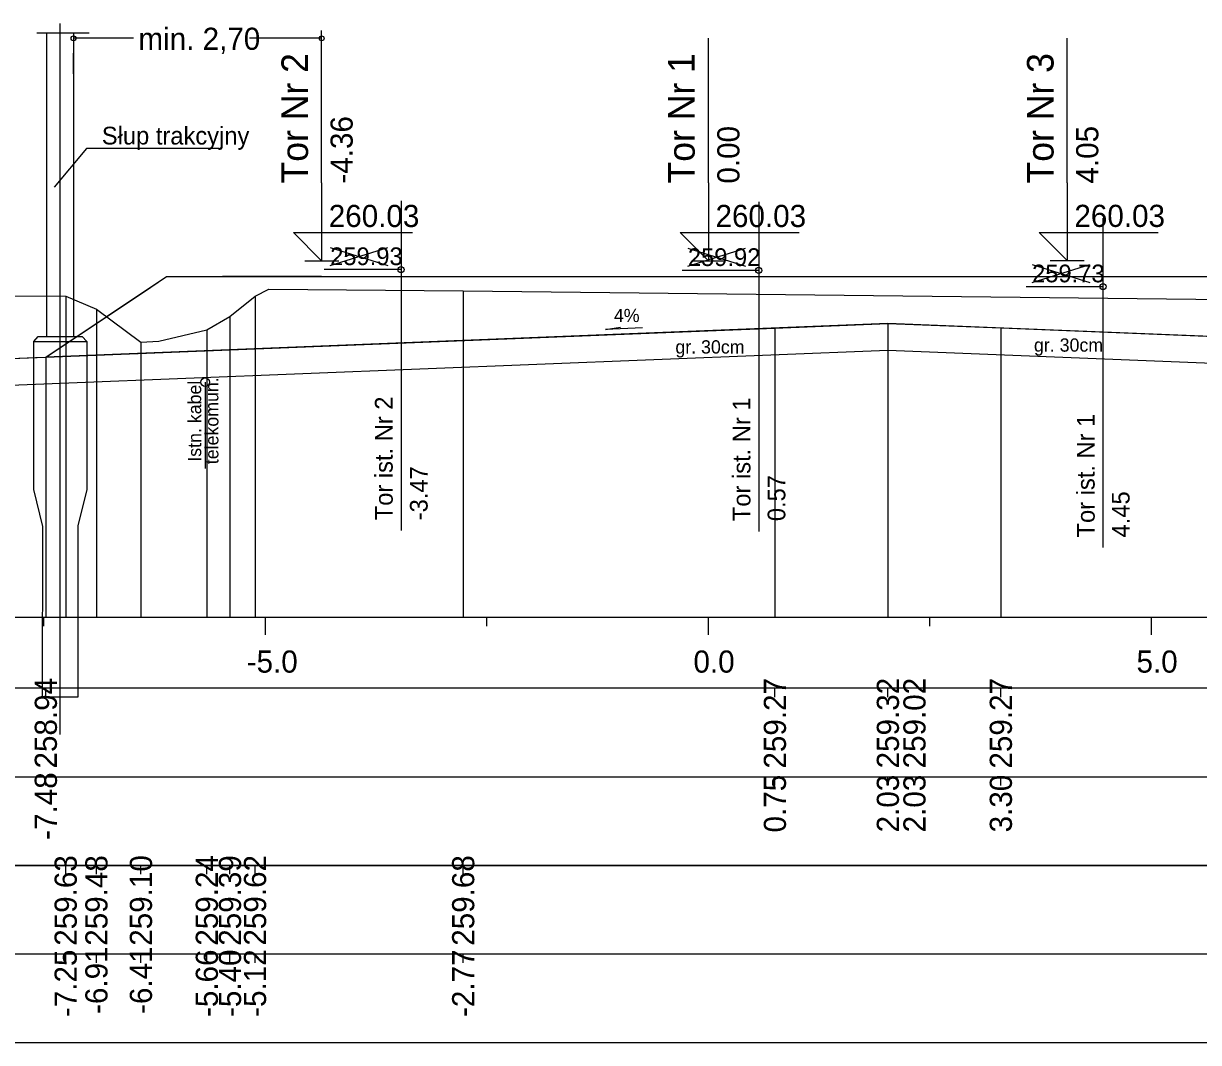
# Model space of a CAD drawing. Extents: x 6516023 to 6560129, y 5513077 to 5529206.
# Drawn here: x 6516549.73 to 6516562.99, y 5514501.31 to 5514512.81 of the extents above; entities that cross this region are included whole.
import ezdxf

# ---------------------------------------------------------------- set-up
doc = ezdxf.new("R2010")
doc.units = 0
for name, color, linetype in [('IR_default', 7, 'Continuous'), ('TOR_PRZEK_N-branze', 7, 'Continuous'), ('TOR_PRZEK_P-kable', 7, 'Continuous'), ('TOR_PRZEK_P-komponent', 7, 'Continuous'), ('TOR_PRZEK_P-opisy', 7, 'Continuous'), ('TOR_PRZEK_P-tabelka istniejace', 7, 'Continuous'), ('TOR_PRZEK_P-tabelka projektowane', 7, 'Continuous'), ('TOR_PRZEK_P-teren istniejacy', 7, 'Continuous'), ('TOR_PRZEK_P-tory istniejace', 7, 'Continuous'), ('TOR_PRZEK_P-tory projektowane', 7, 'Continuous'), ('TOR_PRZEK_P-uklad odniesienia', 7, 'Continuous'), ('TOR_PRZEK_P-warstwa ochronna I', 7, 'Continuous'), ('TOR_PRZEK_P-warstwa ochronna II', 7, 'Continuous')]:
    doc.layers.add(name, color=color, linetype=linetype)

msp = doc.modelspace()

# ---------------------------------------------------------------- linework, layer by layer
at = {"layer": 'IR_default'}
msp.add_lwpolyline([(6516549.398, 5514509.019), (6516549.868, 5514509.037), (6516549.985, 5514509.042), (6516551.077, 5514509.77), (6516551.348, 5514509.951), (6516551.855, 5514509.951), (6516551.979, 5514509.951), (6516552.874, 5514509.951), (6516553.098, 5514509.951), (6516554.499, 5514509.951), (6516554.848, 5514509.951), (6516555.019, 5514509.951), (6516555.713, 5514509.951), (6516556.063, 5514509.951), (6516557.463, 5514509.951), (6516557.814, 5514509.951), (6516559.213, 5514509.951), (6516559.324, 5514509.951), (6516559.763, 5514509.952), (6516560.115, 5514509.952), (6516561.513, 5514509.952), (6516561.866, 5514509.952), (6516563.263, 5514509.952)], dxfattribs=at)
at = {"layer": 'TOR_PRZEK_N-branze'}
for p, q in [((6516550.148, 5514504.783), (6516550.148, 5514512.808)), ((6516549.885, 5514512.704), (6516550.476, 5514512.704))]:
    msp.add_line(p, q, dxfattribs=at)
for points in [[(6516549.998, 5514509.276), (6516549.998, 5514512.704)], [(6516550.298, 5514512.704), (6516550.298, 5514509.276)], [(6516549.848, 5514509.219), (6516549.9, 5514509.276), (6516550.397, 5514509.276), (6516550.448, 5514509.219)], [(6516550.448, 5514509.219), (6516550.448, 5514507.548), (6516550.348, 5514507.14), (6516550.348, 5514505.204), (6516549.948, 5514505.204), (6516549.951, 5514507.129), (6516549.848, 5514507.548), (6516549.848, 5514509.219), (6516550.448, 5514509.219)]]:
    msp.add_lwpolyline(points, dxfattribs=at)
at = {"layer": 'TOR_PRZEK_P-kable'}
msp.add_line((6516551.783, 5514508.76), (6516551.783, 5514507.786), dxfattribs=at)
msp.add_circle((6516551.783, 5514508.76), 0.05, dxfattribs=at)
at = {"layer": 'TOR_PRZEK_P-komponent'}
msp.add_lwpolyline([(6516551.348, 5514509.951), (6516553.098, 5514509.951), (6516551.979, 5514509.951), (6516554.848, 5514509.951), (6516555.713, 5514509.951), (6516557.463, 5514509.951), (6516559.213, 5514509.951), (6516559.763, 5514509.952), (6516561.513, 5514509.952), (6516563.263, 5514509.952), (6516563.813, 5514509.951), (6516567.313, 5514509.951), (6516568.657, 5514509.055), (6516559.488, 5514509.422), (6516549.985, 5514509.042)], close=True, dxfattribs=at)
at = {"layer": 'TOR_PRZEK_P-opisy'}
for p, q in [((6516550.974, 5514512.641), (6516550.298, 5514512.641)), ((6516553.098, 5514512.641), (6516552.285, 5514512.641)), ((6516553.098, 5514512.496), (6516553.098, 5514512.731)), ((6516550.298, 5514512.24), (6516550.298, 5514512.475))]:
    msp.add_line(p, q, dxfattribs=at)
for points in [[(6516551.94, 5514511.398), (6516550.443, 5514511.398), (6516550.08, 5514510.961)], [(6516556.719, 5514509.372), (6516556.301, 5514509.353), (6516556.469, 5514509.381)]]:
    msp.add_lwpolyline(points, dxfattribs=at)
for centre in [(6516550.298, 5514512.641), (6516553.098, 5514512.641)]:
    msp.add_circle(centre, 0.0281, dxfattribs=at)
at = {"layer": 'TOR_PRZEK_P-tabelka istniejace'}
for p, q in [((6516550.209, 5514503.206), (6516550.209, 5514503.306)), ((6516550.556, 5514503.206), (6516550.556, 5514503.306)), ((6516551.058, 5514503.206), (6516551.058, 5514503.306)), ((6516551.802, 5514503.206), (6516551.802, 5514503.306)), ((6516552.063, 5514503.206), (6516552.063, 5514503.306)), ((6516552.346, 5514503.206), (6516552.346, 5514503.306)), ((6516554.695, 5514503.206), (6516554.695, 5514503.306)), ((6516518.663, 5514502.306), (6516592.463, 5514502.306)), ((6516550.209, 5514502.206), (6516550.209, 5514502.306)), ((6516550.556, 5514502.206), (6516550.556, 5514502.306)), ((6516551.058, 5514502.206), (6516551.058, 5514502.306)), ((6516551.802, 5514502.206), (6516551.802, 5514502.306)), ((6516552.063, 5514502.206), (6516552.063, 5514502.306)), ((6516552.346, 5514502.206), (6516552.346, 5514502.306)), ((6516554.695, 5514502.206), (6516554.695, 5514502.306))]:
    msp.add_line(p, q, dxfattribs=at)
for points in [[(6516550.209, 5514509.732), (6516550.209, 5514506.306), (6516550.209, 5514506.176), (6516550.209, 5514506.106)], [(6516552.346, 5514509.73), (6516552.346, 5514506.306), (6516552.346, 5514506.176), (6516552.346, 5514506.106)], [(6516554.695, 5514509.789), (6516554.695, 5514506.306), (6516554.695, 5514506.176), (6516554.695, 5514506.106)], [(6516550.556, 5514509.583), (6516550.556, 5514506.306), (6516550.556, 5514506.176), (6516550.556, 5514506.106)], [(6516552.063, 5514509.501), (6516552.063, 5514506.306), (6516552.063, 5514506.176), (6516552.063, 5514506.106)], [(6516551.802, 5514509.35), (6516551.802, 5514506.306), (6516551.802, 5514506.176), (6516551.802, 5514506.106)], [(6516551.058, 5514509.21), (6516551.058, 5514506.306), (6516551.058, 5514506.176), (6516551.058, 5514506.106)]]:
    msp.add_lwpolyline(points, dxfattribs=at)
msp.add_lwpolyline([(6516518.663, 5514503.306), (6516518.663, 5514501.306), (6516592.463, 5514501.306), (6516592.463, 5514503.306)], close=True, dxfattribs=at)
at = {"layer": 'TOR_PRZEK_P-tabelka projektowane'}
for p, q in [((6516549.985, 5514505.206), (6516549.985, 5514505.306)), ((6516558.213, 5514505.206), (6516558.213, 5514505.306)), ((6516559.488, 5514505.206), (6516559.488, 5514505.306)), ((6516560.763, 5514505.206), (6516560.763, 5514505.306)), ((6516518.663, 5514504.306), (6516592.463, 5514504.306)), ((6516549.985, 5514504.206), (6516549.985, 5514504.306)), ((6516558.213, 5514504.206), (6516558.213, 5514504.306)), ((6516559.488, 5514504.206), (6516559.488, 5514504.306)), ((6516560.763, 5514504.206), (6516560.763, 5514504.306))]:
    msp.add_line(p, q, dxfattribs=at)
for points in [[(6516558.213, 5514509.371), (6516558.213, 5514506.306), (6516558.213, 5514506.176), (6516558.213, 5514506.106)], [(6516559.488, 5514509.422), (6516559.488, 5514506.306), (6516559.488, 5514506.176), (6516559.488, 5514506.106)], [(6516560.763, 5514509.372), (6516560.763, 5514506.306), (6516560.763, 5514506.176), (6516560.763, 5514506.106)], [(6516559.488, 5514509.122), (6516559.488, 5514506.306), (6516559.488, 5514506.176), (6516559.488, 5514506.106)], [(6516549.985, 5514509.042), (6516549.985, 5514506.306), (6516549.985, 5514506.176), (6516549.985, 5514506.106)]]:
    msp.add_lwpolyline(points, dxfattribs=at)
msp.add_lwpolyline([(6516518.663, 5514505.306), (6516518.663, 5514503.306), (6516592.463, 5514503.306), (6516592.463, 5514505.306)], close=True, dxfattribs=at)
at = {"layer": 'TOR_PRZEK_P-teren istniejacy'}
msp.add_lwpolyline([(6516549.398, 5514509.735), (6516550.209, 5514509.732), (6516550.556, 5514509.583), (6516551.058, 5514509.21), (6516551.261, 5514509.224), (6516551.802, 5514509.35), (6516552.063, 5514509.501), (6516552.346, 5514509.73), (6516552.503, 5514509.81), (6516554.695, 5514509.789), (6516563.626, 5514509.69), (6516563.956, 5514509.466), (6516564.337, 5514509.032), (6516564.924, 5514508.826), (6516567.372, 5514508.216), (6516567.979, 5514507.645), (6516568.453, 5514507.617), (6516568.506, 5514507.616), (6516569.045, 5514508.084), (6516569.081, 5514508.109), (6516570.552, 5514508.095), (6516578.742, 5514507.85)], dxfattribs=at)
at = {"layer": 'TOR_PRZEK_P-tory istniejace'}
for p, q in [((6516553.994, 5514510.807), (6516553.994, 5514507.086)), ((6516558.031, 5514510.796), (6516558.031, 5514507.076)), ((6516561.915, 5514510.612), (6516561.915, 5514506.892)), ((6516553.194, 5514510.078), (6516553.846, 5514510.281)), ((6516553.194, 5514510.281), (6516553.846, 5514510.078)), ((6516557.231, 5514510.068), (6516557.883, 5514510.271)), ((6516557.231, 5514510.271), (6516557.883, 5514510.068)), ((6516553.994, 5514510.031), (6516553.128, 5514510.031)), ((6516558.031, 5514510.021), (6516557.166, 5514510.021)), ((6516561.116, 5514509.884), (6516561.768, 5514510.087)), ((6516561.116, 5514510.087), (6516561.768, 5514509.884)), ((6516561.916, 5514509.837), (6516561.05, 5514509.837))]:
    msp.add_line(p, q, dxfattribs=at)
for centre in [(6516553.994, 5514510.031), (6516558.031, 5514510.021), (6516561.916, 5514509.837)]:
    msp.add_circle(centre, 0.035, dxfattribs=at)
at = {"layer": 'TOR_PRZEK_P-tory projektowane'}
for p, q in [((6516553.098, 5514511.009), (6516553.098, 5514512.641)), ((6516557.463, 5514511.009), (6516557.463, 5514512.641)), ((6516561.513, 5514511.01), (6516561.513, 5514512.642)), ((6516553.098, 5514511.009), (6516553.098, 5514510.131)), ((6516557.463, 5514511.009), (6516557.463, 5514510.131)), ((6516561.513, 5514511.01), (6516561.513, 5514510.132)), ((6516553.098, 5514510.131), (6516552.779, 5514510.45)), ((6516552.779, 5514510.45), (6516554.123, 5514510.45)), ((6516557.463, 5514510.131), (6516557.144, 5514510.45)), ((6516557.144, 5514510.45), (6516558.488, 5514510.45)), ((6516561.513, 5514510.132), (6516561.194, 5514510.451)), ((6516561.194, 5514510.451), (6516562.538, 5514510.451)), ((6516552.907, 5514510.131), (6516553.29, 5514510.131)), ((6516557.271, 5514510.131), (6516557.655, 5514510.131)), ((6516561.321, 5514510.132), (6516561.705, 5514510.132))]:
    msp.add_line(p, q, dxfattribs=at)
at = {"layer": 'TOR_PRZEK_P-uklad odniesienia'}
for p, q in [((6516522.463, 5514506.106), (6516592.463, 5514506.106)), ((6516549.963, 5514506.006), (6516549.963, 5514506.106)), ((6516552.463, 5514505.906), (6516552.463, 5514506.106)), ((6516554.963, 5514506.006), (6516554.963, 5514506.106)), ((6516557.463, 5514505.906), (6516557.463, 5514506.106)), ((6516559.963, 5514506.006), (6516559.963, 5514506.106)), ((6516562.463, 5514505.906), (6516562.463, 5514506.106))]:
    msp.add_line(p, q, dxfattribs=at)
at = {"layer": 'TOR_PRZEK_P-warstwa ochronna I'}
msp.add_lwpolyline([(6516548.92, 5514508.699), (6516559.488, 5514509.122), (6516569.742, 5514508.712)], dxfattribs=at)
at = {"layer": 'TOR_PRZEK_P-warstwa ochronna II'}
msp.add_lwpolyline([(6516537.357, 5514508.272), (6516538.827, 5514508.304), (6516540.728, 5514507.036), (6516541.128, 5514507.036), (6516543.098, 5514508.367), (6516548.92, 5514508.699), (6516549.398, 5514509.019), (6516549.985, 5514509.042), (6516558.213, 5514509.371), (6516559.488, 5514509.422), (6516560.763, 5514509.372), (6516568.657, 5514509.055), (6516569.263, 5514509.031), (6516569.742, 5514508.712), (6516571.563, 5514508.539), (6516573.203, 5514507.446), (6516573.603, 5514507.446), (6516574.404, 5514507.98)], dxfattribs=at)

# ---------------------------------------------------------------- texts
at = {"layer": 'TOR_PRZEK_P-kable'}
for s, height, p in [('telekomun.', 0.15, (6516551.933, 5514507.834)), ('Istn. kabel', 0.14999, (6516551.739, 5514507.862))]:
    msp.add_text(s, height=height, rotation=90.0511, dxfattribs=at).set_placement(p)
at = {"layer": 'TOR_PRZEK_P-opisy'}
msp.add_text('min. 2,70', height=0.25, dxfattribs=at).set_placement((6516551.03, 5514512.511))
for s, height, rotation, p in [('Słup trakcyjny', 0.2, 359.9489, (6516550.617, 5514511.443)), ('4%', 0.15, 0.1515, (6516556.396, 5514509.437))]:
    msp.add_text(s, height=height, rotation=rotation, dxfattribs=at).set_placement(p)
at = {"layer": 'TOR_PRZEK_P-tabelka istniejace'}
for s, p in [('259.63', (6516550.334, 5514502.398)), ('259.48', (6516550.681, 5514502.398)), ('259.10', (6516551.183, 5514502.398)), ('259.24', (6516551.927, 5514502.399)), ('259.39', (6516552.188, 5514502.398)), ('259.62', (6516552.471, 5514502.4)), ('259.68', (6516554.82, 5514502.398)), ('-7.25', (6516550.334, 5514501.593)), ('-6.91', (6516550.681, 5514501.629)), ('-6.41', (6516551.183, 5514501.629)), ('-5.66', (6516551.927, 5514501.594)), ('-5.40', (6516552.188, 5514501.594)), ('-5.12', (6516552.471, 5514501.596)), ('-2.77', (6516554.82, 5514501.594))]:
    msp.add_text(s, height=0.25, rotation=90, dxfattribs=at).set_placement(p)
at = {"layer": 'TOR_PRZEK_P-tabelka projektowane'}
for s, p in [('258.94', (6516550.11, 5514504.399)), ('259.27', (6516558.338, 5514504.398)), ('259.32', (6516559.613, 5514504.4)), ('259.02', (6516559.913, 5514504.4)), ('259.27', (6516560.888, 5514504.398)), ('-7.48', (6516550.11, 5514503.594)), ('0.75', (6516558.338, 5514503.677)), ('2.03', (6516559.613, 5514503.678)), ('2.03', (6516559.913, 5514503.678)), ('3.30', (6516560.888, 5514503.678))]:
    msp.add_text(s, height=0.25, rotation=90, dxfattribs=at).set_placement(p)
at = {"layer": 'TOR_PRZEK_P-tory istniejace'}
for s, p in [('259.93', (6516553.194, 5514510.081)), ('259.92', (6516557.231, 5514510.071)), ('259.73', (6516561.116, 5514509.887))]:
    msp.add_text(s, height=0.2, dxfattribs=at).set_placement(p)
for s, rotation, p in [('Tor ist. Nr 2', 90.0511, (6516553.9, 5514507.201)), ('Tor ist. Nr 1', 90.0511, (6516557.937, 5514507.191)), ('Tor ist. Nr 1', 90.0511, (6516561.822, 5514507.007)), ('-3.47', 90, (6516554.294, 5514507.201)), ('0.57', 90, (6516558.331, 5514507.191)), ('4.45', 90, (6516562.216, 5514507.007))]:
    msp.add_text(s, height=0.2, rotation=rotation, dxfattribs=at).set_placement(p)
at = {"layer": 'TOR_PRZEK_P-tory projektowane'}
for s, height, p in [('Tor Nr 2', 0.3, (6516552.944, 5514511.003)), ('Tor Nr 1', 0.3, (6516557.308, 5514511.003)), ('Tor Nr 3', 0.3, (6516561.358, 5514511.003)), ('-4.36', 0.25, (6516553.448, 5514511.001)), ('0.00', 0.25, (6516557.813, 5514511.001)), ('4.05', 0.25, (6516561.863, 5514511.002))]:
    msp.add_text(s, height=height, rotation=90, dxfattribs=at).set_placement(p)
for p in [(6516553.178, 5514510.511), (6516557.543, 5514510.511), (6516561.593, 5514510.512)]:
    msp.add_text('260.03', height=0.25, dxfattribs=at).set_placement(p)
at = {"layer": 'TOR_PRZEK_P-uklad odniesienia'}
for s, p in [('-5.0', (6516552.252, 5514505.481)), ('0.0', (6516557.294, 5514505.481)), ('5.0', (6516562.294, 5514505.481))]:
    msp.add_text(s, height=0.25, dxfattribs=at).set_placement(p)
at = {"layer": 'TOR_PRZEK_P-warstwa ochronna I'}
for p in [(6516557.09, 5514509.083), (6516561.137, 5514509.104)]:
    msp.add_text('gr. 30cm', height=0.15, dxfattribs=at).set_placement(p)

doc.saveas('drawing.dxf')
